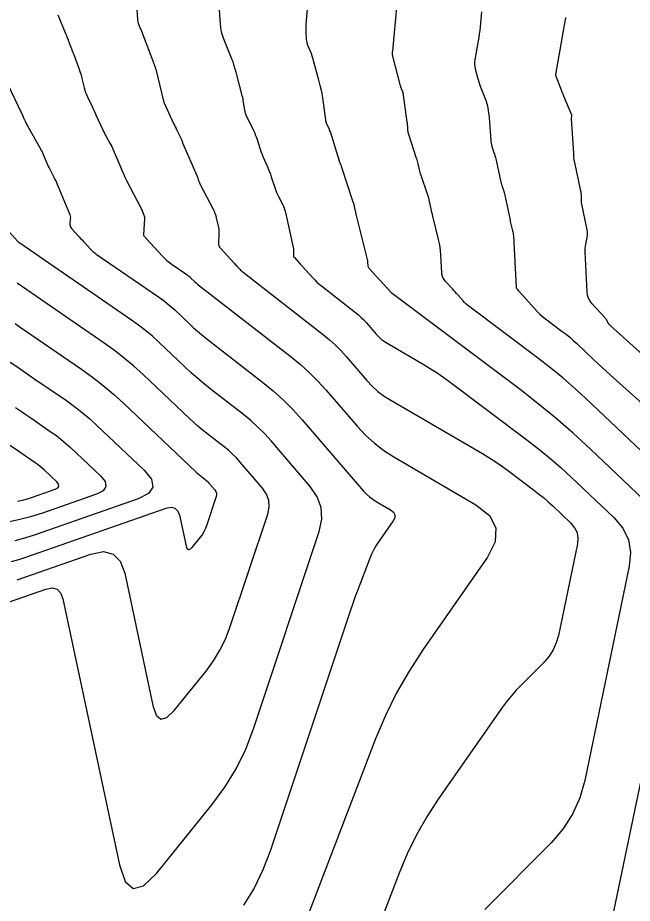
# Model space of a CAD drawing. Extents: x 1354696 to 1366163, y 660729 to 670380.
# Drawn here: x 1361958.5 to 1362006.9, y 664796.9 to 664866.6 of the extents above; entities that cross this region are included whole.
import ezdxf

# ---------------------------------------------------------------- set-up
doc = ezdxf.new("R2010")
doc.units = 0
doc.layers.add('R_Contours', color=7, linetype='Continuous')

msp = doc.modelspace()

# ---------------------------------------------------------------- linework, layer by layer
at = {"layer": 'R_Contours'}
for points in [[(1361967.818, 664867.995), (1361967.91, 664866.435), (1361967.921, 664866.334), (1361967.939, 664866.236), (1361967.966, 664866.14), (1361968, 664866.045), (1361968.156, 664865.671), (1361968.195, 664865.578), (1361968.233, 664865.484), (1361968.27, 664865.389), (1361968.306, 664865.295), (1361969.109, 664863.176), (1361969.13, 664863.121), (1361969.151, 664863.065), (1361969.172, 664863.009), (1361969.192, 664862.954), (1361969.275, 664862.731), (1361969.295, 664862.675), (1361969.313, 664862.618), (1361969.33, 664862.561), (1361969.344, 664862.504), (1361969.956, 664860.005), (1361969.964, 664859.976), (1361969.973, 664859.947), (1361969.984, 664859.92), (1361969.996, 664859.892), (1361970.048, 664859.784), (1361970.061, 664859.757), (1361970.074, 664859.729), (1361970.086, 664859.702), (1361970.099, 664859.675), (1361970.756, 664858.249), (1361970.819, 664858.111), (1361970.884, 664857.974), (1361970.948, 664857.837), (1361971.014, 664857.7), (1361971.393, 664856.914), (1361971.401, 664856.898), (1361971.408, 664856.881), (1361971.414, 664856.864), (1361971.42, 664856.847), (1361971.441, 664856.779), (1361971.446, 664856.762), (1361971.452, 664856.745), (1361971.459, 664856.728), (1361971.466, 664856.711), (1361972.587, 664854.132), (1361972.611, 664854.075), (1361972.633, 664854.018), (1361972.654, 664853.961), (1361972.674, 664853.903), (1361972.751, 664853.669), (1361972.771, 664853.611), (1361972.794, 664853.555), (1361972.819, 664853.499), (1361972.846, 664853.444), (1361973.87, 664851.488), (1361973.947, 664851.327), (1361974.014, 664851.162), (1361974.069, 664850.993), (1361974.113, 664850.82), (1361974.282, 664850.05), (1361974.308, 664849.909), (1361974.323, 664849.767), (1361974.329, 664849.625), (1361974.325, 664849.481), (1361974.289, 664848.906), (1361974.293, 664848.767), (1361974.324, 664848.637), (1361974.381, 664848.517), (1361974.465, 664848.406), (1361975.498, 664847.279), (1361975.557, 664847.214), (1361975.616, 664847.15), (1361975.675, 664847.085), (1361975.734, 664847.021), (1361975.968, 664846.762), (1361976.028, 664846.698), (1361976.091, 664846.638), (1361976.156, 664846.58), (1361976.224, 664846.525), (1361982.551, 664841.616), (1361983.032, 664841.223), (1361983.493, 664840.807), (1361983.931, 664840.369), (1361984.349, 664839.909), (1361985.975, 664838.022), (1361986.398, 664837.57), (1361986.854, 664837.157), (1361987.343, 664836.785), (1361987.865, 664836.452), (1361995.076, 664832.261), (1361995.585, 664831.955), (1361996.084, 664831.635), (1361996.573, 664831.3), (1361997.053, 664830.951), (1361999.117, 664829.402), (1361999.506, 664829.101), (1361999.885, 664828.79), (1362000.256, 664828.468), (1362000.619, 664828.135), (1362002.049, 664826.783), (1362002.349, 664826.427), (1362002.535, 664826.036), (1362002.606, 664825.608), (1362002.563, 664825.144), (1362001.064, 664817.945), (1362000.899, 664817.358), (1362000.655, 664816.813), (1362000.333, 664816.309), (1361999.934, 664815.848), (1361998.179, 664814.088), (1361997.75, 664813.639), (1361997.343, 664813.173), (1361996.956, 664812.69), (1361996.59, 664812.189), (1361991.607, 664805.052), (1361990.703, 664803.67), (1361989.886, 664802.24), (1361989.159, 664800.763), (1361988.52, 664799.239), (1361984.277, 664788.199)], [(1361974.287, 664867.88), (1361974.415, 664866.074), (1361974.45, 664865.759), (1361974.509, 664865.449), (1361974.594, 664865.146), (1361974.703, 664864.848), (1361975.352, 664863.275), (1361975.39, 664863.177), (1361975.425, 664863.078), (1361975.457, 664862.977), (1361975.486, 664862.876), (1361975.595, 664862.468), (1361975.622, 664862.367), (1361975.649, 664862.265), (1361975.676, 664862.163), (1361975.703, 664862.061), (1361976.14, 664860.436), (1361976.171, 664860.31), (1361976.198, 664860.183), (1361976.221, 664860.056), (1361976.24, 664859.927), (1361976.307, 664859.412), (1361976.329, 664859.284), (1361976.36, 664859.16), (1361976.402, 664859.039), (1361976.453, 664858.92), (1361977.077, 664857.626), (1361977.151, 664857.466), (1361977.218, 664857.304), (1361977.279, 664857.14), (1361977.335, 664856.973), (1361977.543, 664856.302), (1361977.598, 664856.135), (1361977.657, 664855.97), (1361977.72, 664855.806), (1361977.788, 664855.644), (1361978.146, 664854.82), (1361978.227, 664854.628), (1361978.303, 664854.434), (1361978.375, 664854.239), (1361978.442, 664854.042), (1361978.746, 664853.118), (1361978.802, 664852.956), (1361978.866, 664852.797), (1361978.936, 664852.64), (1361979.012, 664852.487), (1361979.331, 664851.878), (1361979.405, 664851.724), (1361979.469, 664851.566), (1361979.521, 664851.404), (1361979.564, 664851.238), (1361980.19, 664848.38), (1361980.201, 664848.32), (1361980.208, 664848.26), (1361980.21, 664848.199), (1361980.208, 664848.138), (1361980.193, 664847.893), (1361980.195, 664847.834), (1361980.208, 664847.779), (1361980.232, 664847.727), (1361980.268, 664847.68), (1361980.615, 664847.302), (1361980.686, 664847.223), (1361980.758, 664847.145), (1361980.829, 664847.067), (1361980.901, 664846.988), (1361981.711, 664846.095), (1361981.873, 664845.923), (1361982.042, 664845.76), (1361982.218, 664845.603), (1361982.402, 664845.455), (1361985.096, 664843.364), (1361985.325, 664843.177), (1361985.543, 664842.98), (1361985.751, 664842.772), (1361985.949, 664842.554), (1361986.721, 664841.658), (1361986.922, 664841.444), (1361987.139, 664841.248), (1361987.371, 664841.071), (1361987.619, 664840.913), (1361990.423, 664839.283), (1361990.97, 664838.954), (1361991.507, 664838.61), (1361992.034, 664838.249), (1361992.55, 664837.874), (1361998.58, 664833.347), (1361999.49, 664832.643), (1362000.379, 664831.914), (1362001.247, 664831.161), (1362002.094, 664830.383), (1362005.441, 664827.219), (1362006.144, 664826.387), (1362006.579, 664825.47), (1362006.746, 664824.469), (1362006.645, 664823.384), (1362003.138, 664806.537), (1362002.75, 664805.163), (1362002.18, 664803.887), (1362001.427, 664802.71), (1362000.491, 664801.631), (1361995.26, 664796.384)], [(1362008.834, 664827.656), (1362003.57, 664832.63), (1362002.238, 664833.854), (1362000.873, 664835.039), (1361999.474, 664836.185), (1361998.043, 664837.291), (1361987.98, 664844.847), (1361987.969, 664844.855), (1361987.959, 664844.864), (1361987.949, 664844.874), (1361987.939, 664844.884), (1361987.893, 664844.936), (1361987.874, 664844.957), (1361987.865, 664844.967), (1361986.164, 664846.834), (1361986.127, 664846.882), (1361986.099, 664846.934), (1361986.081, 664846.99), (1361986.073, 664847.05), (1361986.058, 664847.298), (1361986.053, 664847.36), (1361986.046, 664847.421), (1361986.035, 664847.482), (1361986.021, 664847.543), (1361985.141, 664851.102), (1361985.119, 664851.189), (1361985.099, 664851.277), (1361985.079, 664851.364), (1361985.059, 664851.452), (1361984.947, 664851.963), (1361984.945, 664851.97), (1361984.943, 664851.977), (1361984.94, 664851.984), (1361984.937, 664851.99), (1361984.923, 664852.017), (1361984.92, 664852.023), (1361984.917, 664852.03), (1361984.914, 664852.037), (1361984.912, 664852.044), (1361984.017, 664854.77), (1361984.002, 664854.813), (1361983.987, 664854.855), (1361983.97, 664854.897), (1361983.953, 664854.939), (1361983.88, 664855.105), (1361983.863, 664855.147), (1361983.847, 664855.189), (1361983.831, 664855.232), (1361983.817, 664855.275), (1361983.102, 664857.574), (1361983.075, 664857.655), (1361983.046, 664857.734), (1361983.013, 664857.812), (1361982.978, 664857.889), (1361982.83, 664858.195), (1361982.796, 664858.273), (1361982.769, 664858.352), (1361982.749, 664858.434), (1361982.735, 664858.517), (1361982.486, 664860.438), (1361982.471, 664860.54), (1361982.453, 664860.641), (1361982.431, 664860.741), (1361982.406, 664860.841), (1361982.3, 664861.238), (1361982.273, 664861.337), (1361982.247, 664861.436), (1361982.22, 664861.535), (1361982.194, 664861.635), (1361981.761, 664863.262), (1361981.722, 664863.398), (1361981.679, 664863.533), (1361981.632, 664863.666), (1361981.58, 664863.798), (1361981.364, 664864.322), (1361981.315, 664864.454), (1361981.278, 664864.589), (1361981.251, 664864.727), (1361981.236, 664864.867), (1361981.194, 664865.455), (1361981.186, 664865.6), (1361981.185, 664865.745), (1361981.189, 664865.89), (1361981.199, 664866.035), (1361981.412, 664868.457)], [(1362008.62, 664831.5), (1362003.203, 664836.62), (1362002.318, 664837.432), (1362001.412, 664838.219), (1362000.484, 664838.979), (1361999.534, 664839.713), (1361994.022, 664843.852), (1361993.898, 664843.95), (1361993.78, 664844.053), (1361993.667, 664844.162), (1361993.559, 664844.277), (1361993.139, 664844.747), (1361993.034, 664844.864), (1361992.928, 664844.981), (1361992.822, 664845.098), (1361992.716, 664845.215), (1361992.171, 664845.814), (1361992.059, 664845.959), (1361991.976, 664846.115), (1361991.922, 664846.285), (1361991.896, 664846.466), (1361991.814, 664847.904), (1361991.789, 664848.206), (1361991.751, 664848.505), (1361991.699, 664848.802), (1361991.633, 664849.097), (1361991.177, 664850.939), (1361991.142, 664851.083), (1361991.109, 664851.228), (1361991.076, 664851.372), (1361991.045, 664851.517), (1361990.923, 664852.097), (1361990.89, 664852.242), (1361990.853, 664852.385), (1361990.811, 664852.527), (1361990.764, 664852.668), (1361990.244, 664854.156), (1361990.208, 664854.266), (1361990.175, 664854.376), (1361990.145, 664854.487), (1361990.119, 664854.6), (1361990.021, 664855.051), (1361989.996, 664855.163), (1361989.967, 664855.275), (1361989.935, 664855.385), (1361989.9, 664855.495), (1361989.278, 664857.367), (1361989.255, 664857.445), (1361989.237, 664857.524), (1361989.224, 664857.604), (1361989.216, 664857.684), (1361989.194, 664858.009), (1361989.188, 664858.091), (1361989.181, 664858.172), (1361989.172, 664858.253), (1361989.161, 664858.333), (1361988.869, 664860.466), (1361988.859, 664860.53), (1361988.844, 664860.594), (1361988.826, 664860.657), (1361988.804, 664860.718), (1361988.708, 664860.963), (1361988.685, 664861.025), (1361988.664, 664861.087), (1361988.645, 664861.15), (1361988.628, 664861.213), (1361988.006, 664863.637), (1361987.996, 664863.686), (1361987.991, 664863.735), (1361987.992, 664863.784), (1361987.998, 664863.834), (1361988.034, 664864.032), (1361988.042, 664864.082), (1361988.049, 664864.132), (1361988.055, 664864.182), (1361988.06, 664864.232), (1361988.424, 664868.258)], [(1361961.637, 664866.779), (1361962.248, 664865.314), (1361962.309, 664865.166), (1361962.369, 664865.017), (1361962.428, 664864.867), (1361962.485, 664864.718), (1361962.713, 664864.117), (1361962.769, 664863.967), (1361962.826, 664863.817), (1361962.882, 664863.666), (1361962.938, 664863.516), (1361963.313, 664862.506), (1361963.376, 664862.327), (1361963.434, 664862.148), (1361963.487, 664861.966), (1361963.534, 664861.783), (1361963.714, 664861.047), (1361963.764, 664860.865), (1361963.823, 664860.686), (1361963.891, 664860.51), (1361963.968, 664860.338), (1361964.305, 664859.63), (1361964.389, 664859.455), (1361964.471, 664859.28), (1361964.553, 664859.105), (1361964.634, 664858.929), (1361965.177, 664857.75), (1361965.24, 664857.616), (1361965.307, 664857.483), (1361965.375, 664857.351), (1361965.447, 664857.221), (1361965.738, 664856.701), (1361965.809, 664856.571), (1361965.876, 664856.438), (1361965.939, 664856.304), (1361965.999, 664856.167), (1361966.559, 664854.822), (1361966.674, 664854.554), (1361966.795, 664854.288), (1361966.921, 664854.024), (1361967.052, 664853.763), (1361968.168, 664851.603), (1361968.203, 664851.533), (1361968.236, 664851.463), (1361968.268, 664851.392), (1361968.299, 664851.32), (1361968.418, 664851.033), (1361968.444, 664850.96), (1361968.46, 664850.886), (1361968.468, 664850.81), (1361968.468, 664850.733), (1361968.388, 664849.498), (1361968.389, 664849.464), (1361968.396, 664849.432), (1361968.411, 664849.402), (1361968.431, 664849.375), (1361968.528, 664849.271), (1361968.552, 664849.245), (1361968.576, 664849.219), (1361968.6, 664849.192), (1361968.624, 664849.166), (1361969.853, 664847.822), (1361970.033, 664847.637), (1361970.222, 664847.462), (1361970.421, 664847.299), (1361970.63, 664847.147), (1361971.714, 664846.402), (1361971.811, 664846.333), (1361971.905, 664846.26), (1361971.996, 664846.183), (1361972.085, 664846.103), (1361972.432, 664845.774), (1361972.52, 664845.692), (1361972.61, 664845.614), (1361972.701, 664845.537), (1361972.795, 664845.462), (1361980.006, 664839.868), (1361980.74, 664839.268), (1361981.442, 664838.634), (1361982.111, 664837.966), (1361982.748, 664837.264), (1361985.229, 664834.385), (1361985.874, 664833.696), (1361986.57, 664833.067), (1361987.316, 664832.499), (1361988.112, 664831.991), (1361994.571, 664828.237), (1361995.641, 664827.39), (1361996.149, 664826.42), (1361996.097, 664825.325), (1361995.483, 664824.106), (1361990.394, 664816.816), (1361989.301, 664815.146), (1361988.315, 664813.419), (1361987.437, 664811.635), (1361986.665, 664809.795), (1361980.768, 664794.453)], [(1361995.001, 664867.022), (1361994.895, 664865.845), (1361994.867, 664865.569), (1361994.833, 664865.293), (1361994.794, 664865.018), (1361994.748, 664864.744), (1361994.484, 664863.251), (1361994.462, 664863.075), (1361994.459, 664862.899), (1361994.475, 664862.724), (1361994.51, 664862.55), (1361994.689, 664861.855), (1361994.736, 664861.682), (1361994.788, 664861.511), (1361994.846, 664861.341), (1361994.908, 664861.173), (1361995.366, 664860), (1361995.413, 664859.867), (1361995.452, 664859.732), (1361995.484, 664859.595), (1361995.507, 664859.456), (1361995.584, 664858.896), (1361995.602, 664858.756), (1361995.617, 664858.615), (1361995.63, 664858.474), (1361995.641, 664858.333), (1361995.733, 664856.931), (1361995.746, 664856.804), (1361995.766, 664856.678), (1361995.795, 664856.553), (1361995.832, 664856.43), (1361995.994, 664855.942), (1361996.033, 664855.819), (1361996.068, 664855.696), (1361996.1, 664855.571), (1361996.129, 664855.446), (1361996.498, 664853.74), (1361996.521, 664853.644), (1361996.546, 664853.548), (1361996.574, 664853.453), (1361996.606, 664853.359), (1361996.736, 664852.985), (1361996.767, 664852.891), (1361996.796, 664852.796), (1361996.821, 664852.701), (1361996.842, 664852.604), (1361997.258, 664850.631), (1361997.28, 664850.527), (1361997.303, 664850.423), (1361997.328, 664850.319), (1361997.353, 664850.216), (1361997.455, 664849.802), (1361997.478, 664849.699), (1361997.496, 664849.594), (1361997.51, 664849.489), (1361997.518, 664849.383), (1361997.751, 664845.337), (1361997.757, 664845.298), (1361997.769, 664845.262), (1361997.786, 664845.228), (1361997.81, 664845.197), (1361997.919, 664845.077), (1361997.946, 664845.047), (1361997.973, 664845.017), (1361998, 664844.987), (1361998.027, 664844.957), (1361999.179, 664843.67), (1361999.385, 664843.45), (1361999.601, 664843.242), (1361999.827, 664843.045), (1362000.063, 664842.858), (1362001.375, 664841.873), (1362001.671, 664841.644), (1362001.96, 664841.408), (1362002.242, 664841.163), (1362002.517, 664840.91), (1362003.868, 664839.633), (1362004.185, 664839.336), (1362004.504, 664839.04), (1362004.825, 664838.747), (1362005.147, 664838.456), (1362012.645, 664831.735)], [(1362012.606, 664835.66), (1362005.158, 664842.337), (1362005.111, 664842.381), (1362005.069, 664842.429), (1362005.031, 664842.48), (1362004.997, 664842.535), (1362004.87, 664842.759), (1362004.836, 664842.814), (1362004.8, 664842.867), (1362004.761, 664842.918), (1362004.719, 664842.967), (1362003.719, 664844.055), (1362003.559, 664844.261), (1362003.441, 664844.485), (1362003.365, 664844.726), (1362003.331, 664844.984), (1362003.182, 664848.14), (1362003.179, 664848.286), (1362003.185, 664848.431), (1362003.2, 664848.575), (1362003.223, 664848.719), (1362003.332, 664849.293), (1362003.353, 664849.436), (1362003.359, 664849.579), (1362003.352, 664849.723), (1362003.33, 664849.866), (1362002.9, 664852.025), (1362002.889, 664852.09), (1362002.881, 664852.156), (1362002.876, 664852.221), (1362002.875, 664852.287), (1362002.877, 664852.552), (1362002.875, 664852.618), (1362002.871, 664852.684), (1362002.862, 664852.749), (1362002.85, 664852.814), (1362002.305, 664855.402), (1362002.298, 664855.441), (1362002.292, 664855.481), (1362002.288, 664855.521), (1362002.286, 664855.561), (1362002.281, 664855.723), (1362002.28, 664855.763), (1362002.278, 664855.803), (1362002.276, 664855.843), (1362002.274, 664855.884), (1362002.092, 664858.618), (1362002.091, 664858.643), (1362002.092, 664858.666), (1362002.095, 664858.69), (1362002.1, 664858.714), (1362002.124, 664858.808), (1362002.128, 664858.832), (1362002.128, 664858.855), (1362002.124, 664858.878), (1362002.117, 664858.9), (1362001.502, 664860.39), (1362001.439, 664860.543), (1362001.377, 664860.697), (1362001.316, 664860.85), (1362001.256, 664861.004), (1362000.908, 664861.897), (1362000.902, 664861.913), (1362000.896, 664861.929), (1362000.891, 664861.946), (1362000.887, 664861.962), (1362000.87, 664862.028), (1362000.866, 664862.045), (1362000.865, 664862.061), (1362000.865, 664862.078), (1362000.867, 664862.095), (1362001.632, 664866.415), (1362001.635, 664866.433), (1362001.638, 664866.452), (1362001.64, 664866.471), (1362001.642, 664866.49), (1362001.649, 664866.57)], [(1361957.668, 664861.35), (1361958.797, 664858.986), (1361958.834, 664858.909), (1361958.87, 664858.832), (1361958.906, 664858.754), (1361958.942, 664858.677), (1361959.085, 664858.366), (1361959.122, 664858.289), (1361959.16, 664858.212), (1361959.2, 664858.136), (1361959.241, 664858.061), (1361960.264, 664856.239), (1361960.329, 664856.119), (1361960.39, 664855.997), (1361960.448, 664855.874), (1361960.503, 664855.749), (1361960.713, 664855.244), (1361960.767, 664855.119), (1361960.823, 664854.994), (1361960.882, 664854.871), (1361960.943, 664854.749), (1361961.328, 664854.004), (1361961.411, 664853.839), (1361961.491, 664853.672), (1361961.567, 664853.503), (1361961.64, 664853.333), (1361962.553, 664851.133), (1361962.587, 664851.037), (1361962.609, 664850.939), (1361962.62, 664850.839), (1361962.619, 664850.736), (1361962.592, 664850.324), (1361962.595, 664850.224), (1361962.617, 664850.132), (1361962.659, 664850.046), (1361962.719, 664849.966), (1361963.324, 664849.312), (1361963.432, 664849.195), (1361963.54, 664849.077), (1361963.648, 664848.959), (1361963.756, 664848.842), (1361964.188, 664848.37), (1361964.298, 664848.256), (1361964.415, 664848.148), (1361964.538, 664848.047), (1361964.666, 664847.954), (1361969.573, 664844.586), (1361969.905, 664844.348), (1361970.227, 664844.098), (1361970.539, 664843.835), (1361970.841, 664843.56), (1361972.03, 664842.435), (1361972.33, 664842.157), (1361972.637, 664841.887), (1361972.95, 664841.625), (1361973.27, 664841.37), (1361977.765, 664837.883), (1361978.603, 664837.199), (1361979.404, 664836.475), (1361980.168, 664835.712), (1361980.895, 664834.911), (1361985.722, 664829.311), (1361985.945, 664829.073), (1361986.185, 664828.855), (1361986.443, 664828.659), (1361986.718, 664828.483), (1361987.854, 664827.823), (1361988.079, 664827.645), (1361988.186, 664827.441), (1361988.175, 664827.211), (1361988.046, 664826.955), (1361986.976, 664825.422), (1361986.746, 664825.071), (1361986.539, 664824.708), (1361986.354, 664824.333), (1361986.192, 664823.946), (1361985.267, 664821.539), (1361985.065, 664821.006), (1361984.87, 664820.47), (1361984.68, 664819.933), (1361984.497, 664819.393), (1361978.364, 664800.976), (1361977.793, 664799.484), (1361977.096, 664798.062), (1361976.273, 664796.708)], [(1361957.76, 664820.562), (1361960.684, 664821.584), (1361961.18, 664821.681), (1361961.57, 664821.587), (1361961.852, 664821.303), (1361962.028, 664820.828), (1361966.488, 664799.9), (1361966.941, 664798.582), (1361967.577, 664798.026), (1361968.396, 664798.233), (1361969.398, 664799.203), (1361973.77, 664804.605), (1361974.795, 664805.993), (1361975.684, 664807.455), (1361976.436, 664808.992), (1361977.053, 664810.603), (1361982.225, 664826.13), (1361982.427, 664827.092), (1361982.378, 664828.004), (1361982.077, 664828.866), (1361981.524, 664829.679), (1361978.444, 664833.252), (1361977.934, 664833.814), (1361977.398, 664834.349), (1361976.836, 664834.857), (1361976.248, 664835.337), (1361973.746, 664837.278), (1361973.199, 664837.713), (1361972.664, 664838.161), (1361972.14, 664838.622), (1361971.627, 664839.096), (1361969.598, 664841.018), (1361969.082, 664841.488), (1361968.549, 664841.936), (1361967.999, 664842.363), (1361967.431, 664842.769), (1361958.634, 664848.808), (1361958.619, 664848.819), (1361958.605, 664848.83), (1361958.592, 664848.843), (1361958.579, 664848.856), (1361958.518, 664848.923), (1361958.493, 664848.949), (1361958.481, 664848.963), (1361956.807, 664850.774)], [(1361958.43, 664822.318), (1361964.236, 664824.347), (1361965.223, 664824.54), (1361965.997, 664824.354), (1361966.558, 664823.789), (1361966.906, 664822.846), (1361969.124, 664812.434), (1361969.385, 664811.676), (1361969.75, 664811.357), (1361970.221, 664811.476), (1361970.796, 664812.033), (1361973.308, 664815.136), (1361973.896, 664815.934), (1361974.407, 664816.774), (1361974.84, 664817.656), (1361975.194, 664818.582), (1361978.165, 664827.502), (1361978.281, 664828.054), (1361978.253, 664828.578), (1361978.08, 664829.074), (1361977.762, 664829.54), (1361975.993, 664831.593), (1361975.7, 664831.916), (1361975.392, 664832.223), (1361975.069, 664832.515), (1361974.732, 664832.791), (1361973.35, 664833.862), (1361973.009, 664834.134), (1361972.674, 664834.414), (1361972.346, 664834.703), (1361972.025, 664834.999), (1361968.355, 664838.475), (1361967.625, 664839.14), (1361966.871, 664839.774), (1361966.093, 664840.379), (1361965.29, 664840.953), (1361958.434, 664845.659)], [(1361958.263, 664842.486), (1361958.679, 664842.203), (1361959.094, 664841.92), (1361963.508, 664838.89), (1361964.369, 664838.274), (1361965.204, 664837.626), (1361966.012, 664836.945), (1361966.795, 664836.233), (1361972.513, 664830.817), (1361972.597, 664830.74), (1361972.681, 664830.665), (1361972.768, 664830.593), (1361972.857, 664830.522), (1361973.215, 664830.244), (1361973.302, 664830.173), (1361973.386, 664830.097), (1361973.466, 664830.018), (1361973.542, 664829.934), (1361974.001, 664829.402), (1361974.083, 664829.281), (1361974.128, 664829.152), (1361974.135, 664829.017), (1361974.105, 664828.873), (1361973.335, 664826.561), (1361973.243, 664826.321), (1361973.131, 664826.092), (1361972.998, 664825.875), (1361972.846, 664825.668), (1361972.195, 664824.863), (1361972.046, 664824.719), (1361971.924, 664824.688), (1361971.829, 664824.771), (1361971.761, 664824.967), (1361971.263, 664827.306), (1361971.118, 664827.7), (1361970.883, 664827.937), (1361970.559, 664828.015), (1361970.146, 664827.934), (1361959.1, 664824.074), (1361958.532, 664823.893), (1361957.957, 664823.745)], [(1361957.839, 664839.481), (1361958.479, 664839.049), (1361959.117, 664838.616), (1361959.754, 664838.18), (1361962.314, 664836.423), (1361962.944, 664835.973), (1361963.554, 664835.499), (1361964.145, 664835.001), (1361964.717, 664834.48), (1361968.44, 664830.955), (1361969.016, 664830.239), (1361969.127, 664829.623), (1361968.773, 664829.107), (1361967.955, 664828.69), (1361959.77, 664825.829), (1361959.014, 664825.589), (1361958.248, 664825.391)], [(1361958.447, 664828.52), (1361958.849, 664828.599), (1361959.245, 664828.701), (1361959.637, 664828.826), (1361961.416, 664829.448), (1361961.632, 664829.558), (1361961.725, 664829.694), (1361961.696, 664829.857), (1361961.544, 664830.046), (1361960.561, 664830.976), (1361960.41, 664831.114), (1361960.254, 664831.245), (1361960.093, 664831.37), (1361959.927, 664831.489), (1361959.253, 664831.952), (1361959.084, 664832.067), (1361958.915, 664832.182), (1361958.745, 664832.297), (1361958.575, 664832.41), (1361951.719, 664836.99)], [(1361958.291, 664835.89), (1361958.697, 664835.616), (1361959.102, 664835.341), (1361959.506, 664835.064), (1361961.121, 664833.956), (1361961.518, 664833.671), (1361961.904, 664833.372), (1361962.277, 664833.058), (1361962.639, 664832.728), (1361964.992, 664830.5), (1361965.356, 664830.048), (1361965.426, 664829.659), (1361965.202, 664829.332), (1361964.685, 664829.069), (1361960.426, 664827.58), (1361959.488, 664827.282), (1361958.539, 664827.037), (1361957.577, 664826.846)], [(1362010.211, 664772.527), (1362005.297, 664776.949), (1362005.088, 664777.132), (1362004.877, 664777.312), (1362004.662, 664777.487), (1362004.443, 664777.659), (1362003.562, 664778.336), (1362003.34, 664778.502), (1362003.114, 664778.664), (1362002.886, 664778.822), (1362002.653, 664778.974), (1361998.19, 664781.841), (1361997.557, 664782.39), (1361997.302, 664782.979), (1361997.425, 664783.609), (1361997.926, 664784.28), (1362002.346, 664788.713), (1362003.226, 664789.729), (1362003.935, 664790.837), (1362004.472, 664792.039), (1362004.837, 664793.332), (1362010.727, 664821.623)]]:
    msp.add_lwpolyline(points, dxfattribs=at)

doc.saveas('drawing.dxf')
